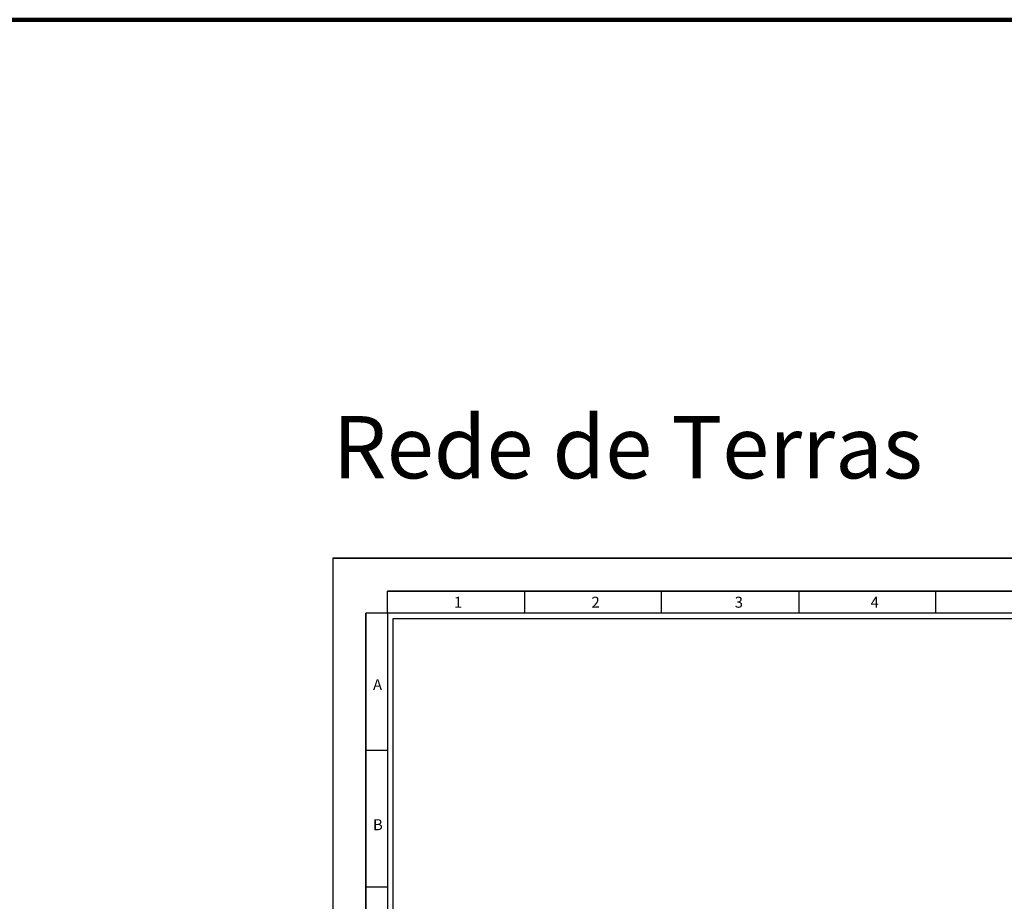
# Model space of a CAD drawing. Header units: millimetres. Extents: x -559 to 10735, y -2326 to 222.
# Tile 561 of 656: x 5041 to 5396, y -721 to -404. Entities that reach past the tile are written whole.
import ezdxf

# ---------------------------------------------------------------- set-up
doc = ezdxf.new("R2010")
doc.units = ezdxf.units.MM
doc.header["$LTSCALE"] = 4
for name, color, linetype in [('Limite do Plano', 255, 'Continuous'), ('Modelo', 251, 'Continuous'), ('Titulos de Pagina', 1, 'Continuous')]:
    doc.layers.add(name, color=color, linetype=linetype)
doc.styles.add('STYLE1', font='txt', dxfattribs={"width": 0.8})

msp = doc.modelspace()

# ---------------------------------------------------------------- linework, layer by layer
at = {"layer": 'Limite do Plano', "lineweight": 200}
msp.add_lwpolyline([(4692.19, -403.54), (6202.99, -403.54), (6202.99, -2326.04), (4692.19, -2326.04)], close=True, dxfattribs=at)
at = {"layer": 'Modelo'}
for p, q in [((5153.96, -597.7), (5741.22, -597.7)), ((5668.06, -609.57), (5173.74, -609.57)), ((5173.74, -617.48), (5173.74, -609.57)), ((5173.74, -609.57), (5272.6, -609.57)), ((5223.17, -609.57), (5223.17, -617.48)), ((5272.6, -617.48), (5272.6, -609.57)), ((5272.6, -609.57), (5371.47, -609.57)), ((5322.03, -609.57), (5322.03, -617.48)), ((5371.47, -617.48), (5371.47, -609.57)), ((5371.47, -609.57), (5470.33, -609.57)), ((5165.83, -914.07), (5165.83, -617.48)), ((5173.74, -617.48), (5165.83, -617.48)), ((5165.83, -617.48), (5165.83, -716.34)), ((5165.83, -666.91), (5173.74, -666.91)), ((5173.74, -716.34), (5165.83, -716.34)), ((5165.83, -716.34), (5165.83, -815.21))]:
    msp.add_line(p, q, dxfattribs=at)
for points in [[(5153.96, -1012.94), (5741.22, -1012.94), (5741.22, -597.7), (5153.96, -597.7)], [(5173.74, -993.16), (5721.45, -993.16), (5721.45, -617.48), (5173.74, -617.48)], [(5719.47, -991.19), (5175.71, -991.19), (5175.71, -619.45), (5719.47, -619.45)]]:
    msp.add_lwpolyline(points, close=True, dxfattribs=at)

# ---------------------------------------------------------------- texts
at = {"layer": 'Modelo', "char_height": 3.95, "attachment_point": 1}
for s, heights, insert in [('1', [0], (5197.7, -611.59)), ('2', [0], (5247.28, -611.59)), ('3', [0], (5298.96, -611.59)), ('4', [3.95], (5347.99, -611.59)), ('A', [0], (5168.47, -641.32)), ('B', [0], (5168.47, -691.82))]:
    msp.add_mtext_dynamic_manual_height_columns(s, width=54.2922, gutter_width=19.77, heights=heights, dxfattribs=dict(at, insert=insert))
at = {"layer": 'Titulos de Pagina', "insert": (5153.96, -546.46), "char_height": 22.4602, "attachment_point": 1, "style": 'STYLE1'}
msp.add_mtext_dynamic_manual_height_columns('Rede de Terras', width=703.6598, gutter_width=112.3, heights=[0], dxfattribs=at)

doc.saveas('drawing.dxf')
